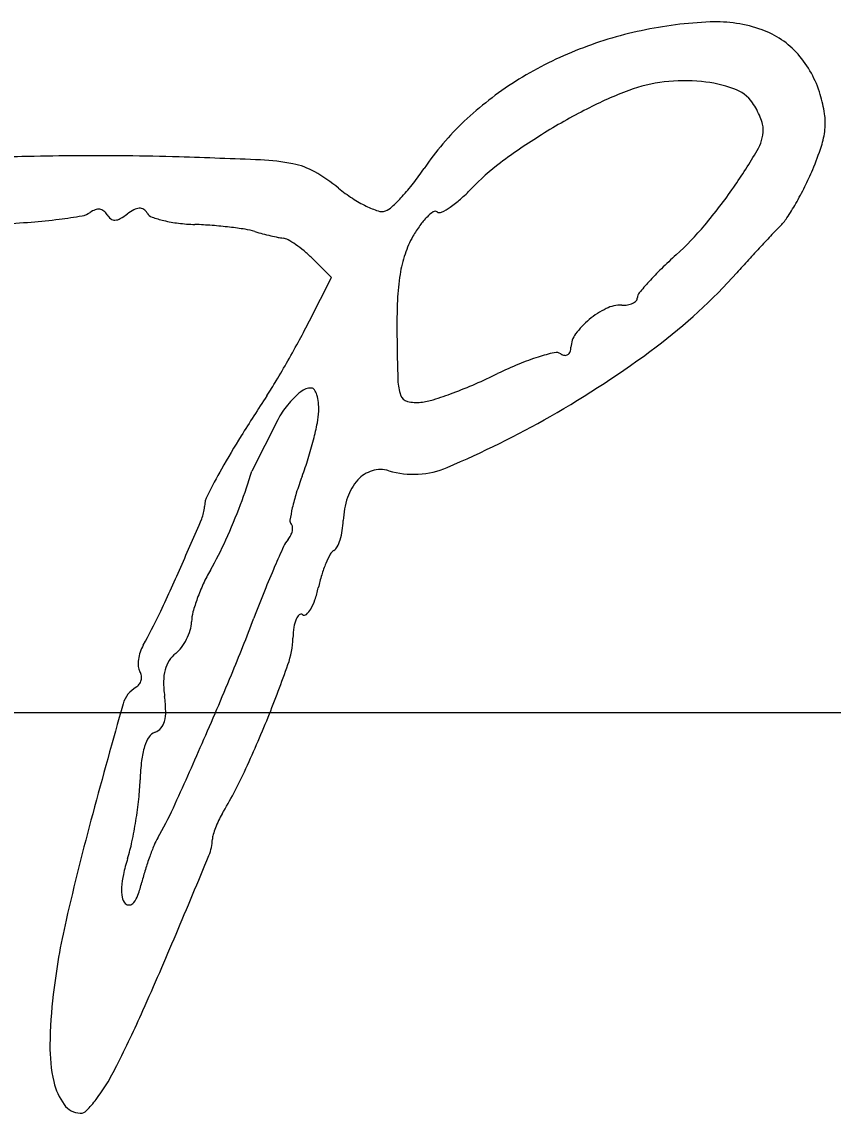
# Model space of a CAD drawing. Extents: x 0 to 34, y 0 to 22.
# Drawn here: x 26.1401 to 26.3125, y 8.8411 to 9.0729 of the extents above; entities that cross this region are included whole.
import ezdxf

# ---------------------------------------------------------------- set-up
doc = ezdxf.new("R2010")
doc.units = 0
doc.layers.add('SH_Data', color=7, linetype='Continuous')
doc.layers.add('SH_Text', color=7, linetype='Continuous')

msp = doc.modelspace()

# ---------------------------------------------------------------- linework, layer by layer
at = {"layer": 'SH_Data'}
msp.add_line((24.527883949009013, 8.926235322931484), (28.027883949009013, 8.926235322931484), dxfattribs=at)
at = {"layer": 'SH_Text'}
msp.add_line((26.194457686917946, 8.988414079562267), (26.188983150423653, 8.977509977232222), dxfattribs=at)
msp.add_lwpolyline([(26.201223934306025, 9.009427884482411), (26.20586860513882, 9.018641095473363), (26.20177517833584, 9.022704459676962)], dxfattribs=at)
for centre, radius, start, end in [((26.289957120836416, 8.98573905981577), 0.08724658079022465, 92.35311705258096, 102.06901102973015), ((26.287572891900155, 9.043759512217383), 0.029177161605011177, 70.36628057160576, 92.35309904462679), ((26.289653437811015, 8.987159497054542), 0.08579404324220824, 102.06902987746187, 111.86476391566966), ((26.291178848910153, 9.05386739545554), 0.018445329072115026, 41.31622128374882, 70.36627290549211), ((26.28674061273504, 8.994418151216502), 0.0779727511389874, 111.86473057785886, 122.38852122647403), ((26.28798472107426, 9.051059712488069), 0.0226980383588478, 16.448840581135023, 41.31616526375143), ((26.280900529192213, 9.023883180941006), 0.03655043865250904, 84.26941402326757, 96.77017114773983), ((26.283652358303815, 8.999286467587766), 0.07220752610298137, 122.38845765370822, 133.3337067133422), ((26.298101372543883, 8.980609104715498), 0.08298864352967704, 110.46128076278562, 117.22045152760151), ((26.280408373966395, 9.028028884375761), 0.03237562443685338, 96.77017312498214, 110.46130548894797), ((26.281610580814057, 9.030958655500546), 0.029439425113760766, 70.60821813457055, 84.26943429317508), ((26.288668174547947, 9.051008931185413), 0.008183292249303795, 35.201093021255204, 70.60828042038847), ((26.283858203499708, 9.047615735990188), 0.01406968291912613, 28.256438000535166, 35.2010812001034), ((26.279558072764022, 9.048571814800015), 0.03148427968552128, 8.840453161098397, 16.448828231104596), ((26.32143163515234, 8.935253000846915), 0.13399332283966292, 117.22042183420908, 121.94138458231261), ((26.282201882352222, 9.046725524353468), 0.015950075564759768, 21.93533216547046, 28.256432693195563), ((26.297683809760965, 9.051390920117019), 0.013140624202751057, 354.22494872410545, 8.840507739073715), ((26.275223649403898, 9.008220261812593), 0.059925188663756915, 133.33370760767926, 145.92129366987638), ((26.284174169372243, 9.047519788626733), 0.013823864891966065, 15.371501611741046, 21.935344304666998), ((26.293847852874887, 9.050179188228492), 0.003791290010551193, 358.1843617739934, 15.371513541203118), ((26.317729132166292, 8.941191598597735), 0.12699507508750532, 121.94134727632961, 126.71843578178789), ((26.288224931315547, 9.050357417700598), 0.009417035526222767, 329.637447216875, 358.1844481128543), ((26.294164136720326, 9.05174686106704), 0.016678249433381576, 341.6470484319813, 354.22503778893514), ((26.244202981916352, 9.068321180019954), 0.06931687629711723, 337.2823191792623, 341.6470422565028), ((26.143368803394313, 8.913146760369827), 0.13119019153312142, 91.43141029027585, 94.53733892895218), ((26.155003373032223, 8.447546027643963), 0.5969362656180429, 90.42256505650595, 91.43142262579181), ((26.155515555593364, 8.378126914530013), 0.6663572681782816, 89.41762044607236, 90.42258197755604), ((26.156481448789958, 8.47313763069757), 0.5713416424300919, 88.28983237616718, 89.41763339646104), ((26.135521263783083, 7.771119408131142), 1.273672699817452, 87.5115258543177, 88.28982873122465), ((26.19314574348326, 9.106056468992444), 0.11960975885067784, 325.1937171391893, 329.6374791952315), ((26.188806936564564, 8.997221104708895), 0.046413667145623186, 78.94754310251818, 87.51156565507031), ((26.19475226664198, 9.027658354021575), 0.01540120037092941, 60.54347714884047, 78.94755549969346), ((26.177288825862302, 9.074474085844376), 0.058315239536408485, 322.0899124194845, 325.9212680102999), ((26.270942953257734, 9.003917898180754), 0.04874205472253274, 126.71840564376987, 136.4832562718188), ((26.18450561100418, 9.009515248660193), 0.036237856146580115, 50.83314670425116, 60.54355016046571), ((26.251570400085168, 9.065236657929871), 0.061329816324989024, 333.554748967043, 337.2823128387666), ((26.230020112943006, 9.065387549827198), 0.03582658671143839, 230.83319221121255, 236.66441473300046), ((26.186386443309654, 9.067389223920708), 0.04678432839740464, 317.57030736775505, 322.08990003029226), ((26.208575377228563, 9.063137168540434), 0.037261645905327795, 311.59529011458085, 316.48325393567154), ((26.19942083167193, 9.10169424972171), 0.11196739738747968, 320.0154758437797, 325.1936746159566), ((26.24717324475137, 9.067423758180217), 0.06624086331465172, 330.036374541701, 333.5547465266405), ((26.2247111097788, 9.057316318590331), 0.026165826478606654, 236.66444473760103, 244.0445684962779), ((26.190873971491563, 9.063287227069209), 0.04070450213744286, 313.2212190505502, 317.5703633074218), ((26.21915871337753, 9.051214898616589), 0.021319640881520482, 304.1702892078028, 311.5952860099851), ((26.15709694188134, 9.029053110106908), 0.0042001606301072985, 109.92988084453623, 126.34541034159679), ((26.156384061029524, 9.031019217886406), 0.0021088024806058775, 82.44605937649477, 109.92988529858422), ((26.156425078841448, 9.031328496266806), 0.0017968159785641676, 52.1573228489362, 82.44619497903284), ((26.155863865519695, 9.030606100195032), 0.002711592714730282, 29.901846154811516, 52.15727015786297), ((26.168718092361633, 9.024076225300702), 0.010155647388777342, 118.30737280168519, 127.87456124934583), ((26.16520297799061, 9.03060250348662), 0.0027429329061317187, 92.97552479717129, 118.30751492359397), ((26.165142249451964, 9.031770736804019), 0.001573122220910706, 57.147411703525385, 92.97536396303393), ((26.164709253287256, 9.031100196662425), 0.002371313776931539, 30.795077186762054, 57.14759523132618), ((26.222161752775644, 9.052079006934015), 0.02034099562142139, 244.04454461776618, 251.78523903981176), ((26.216551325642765, 9.035029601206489), 0.002392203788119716, 251.7852420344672, 289.17799583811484), ((26.216035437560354, 9.036512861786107), 0.003962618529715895, 289.1780058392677, 313.2212473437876), ((26.232298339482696, 9.025409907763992), 0.008605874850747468, 123.79942810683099, 135.21429978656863), ((26.227933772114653, 9.03192976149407), 0.0007599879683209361, 56.46687827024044, 123.79943057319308), ((26.2288772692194, 9.033353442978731), 0.0009479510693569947, 236.46693501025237, 296.40402299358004), ((26.222324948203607, 9.046550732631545), 0.01568231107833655, 296.4039396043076, 304.1702731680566), ((26.254215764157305, 9.063363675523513), 0.0581118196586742, 326.4802316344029, 330.0364098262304), ((26.127615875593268, 9.21432238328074), 0.18449477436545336, 272.4501924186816, 274.5010973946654), ((26.132431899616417, 9.153143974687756), 0.12312709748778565, 274.5010974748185, 277.2779734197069), ((26.130935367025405, 9.164861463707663), 0.134939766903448, 277.27800119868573, 279.37657235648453), ((26.152280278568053, 9.035599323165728), 0.003927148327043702, 279.37654727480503, 306.345401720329), ((26.160666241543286, 9.033367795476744), 0.002828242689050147, 209.9018581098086, 233.25671385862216), ((26.159839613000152, 9.032260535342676), 0.001446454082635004, 233.2567222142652, 271.80858528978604), ((26.159806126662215, 9.033321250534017), 0.002507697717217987, 271.80842367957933, 298.9833902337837), ((26.15554579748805, 9.041012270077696), 0.011299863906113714, 298.9835747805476, 307.87462524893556), ((26.168433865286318, 9.033320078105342), 0.0019646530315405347, 210.795097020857, 249.97840766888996), ((26.17555496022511, 9.052862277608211), 0.022763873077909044, 249.9784676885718, 256.4889541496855), ((26.176810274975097, 9.058086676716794), 0.028136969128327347, 256.48898939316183, 262.9910029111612), ((26.178296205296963, 9.070172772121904), 0.04031406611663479, 262.99097767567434, 267.9568277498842), ((26.236388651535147, 9.021350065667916), 0.014368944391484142, 135.21426117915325, 144.51215780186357), ((26.292767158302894, 9.03782791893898), 0.011870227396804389, 314.9337330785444, 326.4802832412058), ((26.17370775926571, 8.941556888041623), 0.08838363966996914, 85.5701700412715, 87.95679675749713), ((26.17325846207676, 8.935758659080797), 0.09419925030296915, 83.29484745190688, 85.57010269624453), ((26.174527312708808, 8.94655104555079), 0.0833325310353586, 81.02191976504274, 83.29488340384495), ((26.18511275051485, 9.01355083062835), 0.01550169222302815, 73.12345812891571, 81.02187596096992), ((26.204197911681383, 9.076460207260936), 0.05023895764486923, 253.12349996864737, 255.07609288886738), ((26.20617515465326, 9.08387878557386), 0.05791650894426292, 255.0760958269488, 256.8311458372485), ((26.24713238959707, 9.01369009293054), 0.027563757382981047, 144.51219504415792, 150.22248558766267), ((26.236705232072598, 9.070426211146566), 0.06330718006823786, 312.0794262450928, 320.0153852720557), ((26.36201855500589, 8.968416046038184), 0.0861795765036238, 134.93368535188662, 136.50998198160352), ((26.204757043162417, 9.077818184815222), 0.051692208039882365, 256.8312383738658, 258.59591350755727), ((26.19676377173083, 9.038190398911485), 0.011266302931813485, 258.5957483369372, 264.0614168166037), ((26.195313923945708, 9.024252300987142), 0.0027469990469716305, 60.630156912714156, 84.06144548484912), ((26.186672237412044, 9.00889686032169), 0.020367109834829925, 55.2818005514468, 60.63019257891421), ((26.184500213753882, 9.00576223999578), 0.02418070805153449, 49.96334466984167, 55.28172996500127), ((26.24133057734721, 9.017009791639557), 0.020879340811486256, 150.2224678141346, 161.60098941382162), ((26.574664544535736, 8.766692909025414), 0.37928457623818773, 136.50997925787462, 137.03457849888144), ((26.181980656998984, 9.002763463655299), 0.028097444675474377, 45.21120508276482, 49.96332342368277), ((26.247878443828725, 9.014831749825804), 0.027779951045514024, 161.601024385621, 170.78680379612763), ((26.348328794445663, 8.946800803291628), 0.10325530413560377, 132.07944376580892, 134.46950785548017), ((26.606111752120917, 8.737403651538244), 0.42225884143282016, 137.03460587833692, 137.55668411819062), ((26.556677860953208, 8.782611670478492), 0.35527022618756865, 137.55669516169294, 138.1509656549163), ((26.26517556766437, 9.012026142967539), 0.04530313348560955, 170.7868092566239, 177.74038238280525), ((26.321393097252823, 8.974240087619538), 0.06480473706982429, 134.46958524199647, 137.8578107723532), ((26.203075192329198, 9.0993137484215), 0.11942446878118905, 306.95196982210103, 318.15101882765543), ((26.327438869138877, 8.968769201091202), 0.07295838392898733, 137.85779870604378, 140.33058858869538), ((26.269921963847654, 9.014375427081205), 0.00098029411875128, 316.3228908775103, 358.18438292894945), ((26.272546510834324, 9.014292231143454), 0.0016455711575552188, 140.33055505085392, 178.18437797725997), ((26.368250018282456, 9.007959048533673), 0.14845779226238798, 177.74039802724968, 180.6125996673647), ((26.27235047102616, 8.995598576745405), 0.018304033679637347, 116.14006459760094, 129.68161128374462), ((26.267339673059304, 9.00580879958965), 0.006930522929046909, 88.18440569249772, 116.14002526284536), ((26.2677597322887, 9.019060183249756), 0.006327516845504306, 268.1843380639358, 279.66024915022), ((26.268142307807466, 9.016812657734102), 0.004047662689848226, 279.6601987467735, 295.69832853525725), ((26.268799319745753, 9.015447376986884), 0.0025325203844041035, 295.6984153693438, 316.32312509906), ((26.064718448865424, 9.078244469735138), 0.1528707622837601, 331.5454238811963, 333.24593140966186), ((26.271915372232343, 8.996122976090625), 0.017622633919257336, 129.68156549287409, 143.3777219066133), ((25.982658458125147, 9.122715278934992), 0.2462061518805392, 330.35550171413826, 331.5454097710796), ((26.719272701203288, 9.011712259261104), 0.49950053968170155, 180.6125967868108, 181.71404237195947), ((26.261810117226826, 9.003633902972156), 0.005031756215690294, 143.377759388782, 178.18436490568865), ((26.263381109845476, 8.958434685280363), 0.04536363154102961, 102.91467056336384, 107.3751566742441), ((26.148386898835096, 9.172014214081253), 0.21039791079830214, 299.62337072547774, 306.95198136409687), ((26.253641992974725, 9.000907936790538), 0.0017880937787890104, 56.46692965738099, 102.9147550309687), ((26.255710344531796, 9.004028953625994), 0.001956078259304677, 236.46683210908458, 261.53685066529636), ((26.255447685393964, 9.003269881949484), 0.0012226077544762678, 302.9614523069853, 339.4369636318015), ((26.253800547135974, 9.003887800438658), 0.0029818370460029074, 339.4367407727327, 358.1843893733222), ((25.99336063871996, 9.116624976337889), 0.23389240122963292, 329.1547412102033, 330.3554205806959), ((26.275753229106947, 8.927695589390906), 0.0785123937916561, 112.50155200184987, 116.10813816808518), ((26.264496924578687, 8.954868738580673), 0.049100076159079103, 107.37517068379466, 112.50160024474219), ((26.255569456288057, 9.003082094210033), 0.0009987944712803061, 261.53694630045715, 302.9614689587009), ((26.194071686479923, 9.094368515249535), 0.10709940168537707, 293.3321601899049, 296.1081195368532), ((26.118592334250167, 9.041837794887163), 0.08802910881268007, 326.6645184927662, 329.154724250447), ((26.230272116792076, 8.997079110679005), 0.010281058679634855, 181.714061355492, 199.6724452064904), ((26.195813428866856, 9.09033065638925), 0.10270190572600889, 290.46748037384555, 293.3321201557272), ((26.541195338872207, 8.76386490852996), 0.41779914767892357, 146.6645392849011, 148.04833013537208), ((26.212522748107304, 8.978385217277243), 0.02068559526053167, 129.51912204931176, 140.52290755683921), ((26.20155645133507, 8.991679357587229), 0.0034520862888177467, 88.18443356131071, 129.51913015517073), ((26.20164149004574, 8.994362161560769), 0.0007679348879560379, 31.89593562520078, 88.1843287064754), ((26.198306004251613, 8.992286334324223), 0.0046966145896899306, 17.105984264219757, 31.89591953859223), ((26.195088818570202, 8.991296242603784), 0.008062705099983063, 5.640510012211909, 17.105905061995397), ((26.222527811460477, 8.994310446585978), 0.0020567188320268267, 199.67237974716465, 255.91742830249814), ((26.200119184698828, 9.078794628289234), 0.09038851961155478, 287.64862686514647, 290.467437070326), ((26.21149894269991, 8.97922844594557), 0.01935924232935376, 140.52280675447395, 151.67429892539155), ((26.188857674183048, 8.99068080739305), 0.014324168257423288, 358.184448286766, 5.640581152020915), ((26.224039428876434, 9.000336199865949), 0.008269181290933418, 255.9174200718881, 275.96503115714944), ((26.223530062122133, 9.005210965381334), 0.013170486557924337, 275.9651008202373, 287.64857936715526), ((26.188130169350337, 8.99070389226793), 0.015052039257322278, 348.71897755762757, 358.18435525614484), ((26.14744646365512, 9.173668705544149), 0.21230100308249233, 293.03105305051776, 299.6232910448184), ((26.134258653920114, 9.001449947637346), 0.06998488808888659, 345.6923168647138, 348.7189623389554), ((26.34108256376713, 8.888674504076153), 0.18195479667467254, 148.04828754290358, 150.62396816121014), ((26.125382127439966, 9.003713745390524), 0.07914553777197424, 342.69527872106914, 345.69236467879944), ((26.133500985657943, 9.001184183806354), 0.07064174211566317, 339.4315391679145, 342.69534447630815), ((26.325883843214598, 8.897230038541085), 0.16451351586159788, 150.6239287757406, 152.83433140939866), ((26.080402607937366, 9.010375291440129), 0.11344541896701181, 339.35627850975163, 343.15991063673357), ((26.21656424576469, 8.970963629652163), 0.006898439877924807, 107.06854583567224, 137.69245524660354), ((26.216332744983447, 8.971717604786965), 0.0061097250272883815, 73.5293588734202, 107.06853905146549), ((26.223292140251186, 8.99525640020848), 0.018436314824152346, 253.52934631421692, 293.0310479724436), ((26.263773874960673, 8.952299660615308), 0.06850107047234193, 159.43154850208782, 162.55970379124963), ((26.21903027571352, 8.96871913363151), 0.01023296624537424, 137.69250596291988, 161.93021292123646), ((26.184541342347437, 8.96976318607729), 0.005646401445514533, 152.83430531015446, 178.18440683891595), ((26.237108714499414, 8.960676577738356), 0.04055105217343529, 162.5596531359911, 167.19218803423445), ((26.17169045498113, 8.970170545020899), 0.007210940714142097, 336.7888025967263, 358.1843857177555), ((26.073277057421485, 9.0130597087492), 0.12105985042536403, 335.52290887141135, 339.35632653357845), ((26.22686281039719, 8.96616361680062), 0.018471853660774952, 161.93015234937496, 177.5073032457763), ((26.237580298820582, 8.960569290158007), 0.041034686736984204, 167.19208097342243, 170.87152895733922), ((25.267460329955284, 9.357933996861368), 0.9910770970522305, 336.1417815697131, 336.7887637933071), ((26.198081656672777, 8.966916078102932), 0.0010293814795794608, 170.87141603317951, 223.18438147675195), ((26.196557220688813, 8.965485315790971), 0.001061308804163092, 7.143031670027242, 43.18451691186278), ((26.19508805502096, 8.965301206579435), 0.002541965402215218, 348.3681656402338, 7.142904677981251), ((26.190921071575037, 8.967728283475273), 0.01750392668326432, 350.5885127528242, 357.50728194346), ((26.20182993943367, 8.958684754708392), 0.006713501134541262, 140.30250222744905, 155.3279551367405), ((26.192904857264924, 8.966093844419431), 0.0048861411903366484, 320.30248288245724, 332.7854167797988), ((26.19401774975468, 8.965521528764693), 0.003634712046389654, 332.7855356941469, 348.36816160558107), ((26.197555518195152, 8.966163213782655), 0.010669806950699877, 333.45842316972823, 342.35313504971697), ((26.194501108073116, 8.96713486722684), 0.013875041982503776, 342.3531861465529, 350.58854367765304), ((26.112597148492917, 8.995159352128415), 0.07785693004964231, 330.18698111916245, 335.5230039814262), ((26.402948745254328, 8.866299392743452), 0.22803640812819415, 155.32797638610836, 156.50642559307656), ((26.207414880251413, 8.95888573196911), 0.0020370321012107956, 119.90189808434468, 151.89946304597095), ((26.20551655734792, 8.962186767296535), 0.0017709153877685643, 299.901838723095, 333.45851487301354), ((26.225415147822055, 8.949274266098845), 0.02244266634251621, 151.89946013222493, 157.4077322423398), ((25.76562581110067, 9.137612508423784), 0.44636579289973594, 334.7407328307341, 336.141711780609), ((26.211660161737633, 8.938395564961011), 0.03631665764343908, 150.1870242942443, 155.3180352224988), ((26.379489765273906, 8.8764963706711), 0.20245707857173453, 156.5063869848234, 158.09574642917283), ((26.229307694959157, 8.947654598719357), 0.026658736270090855, 157.40778643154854, 163.0369957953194), ((26.237958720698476, 8.94501586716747), 0.03570324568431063, 163.03706573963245, 167.55917843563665), ((26.21637588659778, 8.936228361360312), 0.04150653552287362, 155.3180218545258, 159.95994941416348), ((26.464168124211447, 8.842448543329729), 0.2937241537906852, 158.09573868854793, 159.29825147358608), ((26.17944638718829, 8.957924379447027), 0.024216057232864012, 341.24808267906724, 347.5591068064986), ((26.211597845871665, 8.937971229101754), 0.03642054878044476, 159.9599786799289, 164.7127842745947), ((26.192361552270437, 8.953539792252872), 0.010576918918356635, 329.5266455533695, 341.2480693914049), ((26.07856576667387, 8.989958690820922), 0.10034113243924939, 330.49805597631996, 334.7406675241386), ((26.185112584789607, 8.945210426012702), 0.008963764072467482, 164.7127895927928, 178.1844495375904), ((26.20066475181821, 8.945111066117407), 0.002463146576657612, 131.74216447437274, 157.79564576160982), ((26.199413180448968, 8.946513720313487), 0.0005832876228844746, 56.467012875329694, 131.74222154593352), ((26.2001066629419, 8.94756014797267), 0.0006720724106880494, 236.46698407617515, 311.25745821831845), ((26.19752805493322, 8.950499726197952), 0.004582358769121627, 311.25736499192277, 329.52663360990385), ((26.168985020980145, 8.945721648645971), 0.007171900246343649, 343.59801098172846, 358.18435346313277), ((25.820531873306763, 9.085680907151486), 0.3943380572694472, 337.4102776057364, 339.29824542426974), ((26.205271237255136, 8.943230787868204), 0.007438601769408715, 157.7956601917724, 171.57927862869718), ((26.164697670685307, 8.94698365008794), 0.011641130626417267, 333.4502130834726, 343.59799256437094), ((26.217628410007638, 8.941401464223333), 0.019930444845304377, 171.5792547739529, 178.18431638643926), ((26.17315341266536, 8.93643932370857), 0.008337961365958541, 150.49796534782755, 161.67529380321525), ((26.168713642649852, 8.94401528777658), 0.006645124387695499, 307.8744917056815, 323.2540739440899), ((26.164819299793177, 8.946922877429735), 0.011505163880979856, 323.254164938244, 333.45020686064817), ((26.179047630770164, 8.94262445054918), 0.018669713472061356, 340.5091955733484, 358.1844230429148), ((26.17186991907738, 8.936564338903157), 0.007052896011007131, 172.64408433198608, 184.54676802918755), ((26.173354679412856, 8.936372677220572), 0.008549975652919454, 161.67537279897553, 172.64417380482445), ((26.17662596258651, 8.933842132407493), 0.006242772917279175, 127.87453478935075, 147.1151919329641), ((26.167390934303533, 8.936208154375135), 0.0025597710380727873, 184.54672562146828, 209.90180773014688), ((26.180008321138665, 8.93283458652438), 0.009790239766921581, 165.47383402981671, 180.14120557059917), ((26.176964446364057, 8.93362327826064), 0.006645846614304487, 147.11514516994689, 165.47390883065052), ((25.932677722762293, 9.02982380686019), 0.2800159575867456, 338.06190136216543, 340.50925484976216), ((26.163096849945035, 8.93362836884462), 0.002415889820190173, 324.0577281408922, 346.4972579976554), ((26.16292916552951, 8.933642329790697), 0.002587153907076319, 8.417973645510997, 29.901931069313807), ((26.162996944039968, 8.933652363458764), 0.002518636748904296, 346.49716351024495, 8.417899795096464), ((26.19532292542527, 8.93287233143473), 0.02510489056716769, 180.14121004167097, 187.40182222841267), ((25.3818066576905, 9.268213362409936), 0.8695200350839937, 336.3649136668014, 337.41021061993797), ((26.167413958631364, 8.926387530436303), 0.006028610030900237, 120.33002138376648, 164.0984684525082), ((26.16323719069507, 8.933526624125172), 0.0022425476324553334, 300.3299964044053, 324.0576676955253), ((26.140353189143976, 8.925731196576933), 0.03032675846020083, 1.48180043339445, 7.4018875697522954), ((27.796526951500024, 8.462276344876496), 1.6999614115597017, 164.09849888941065, 164.9141581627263), ((26.162913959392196, 8.926314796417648), 0.007758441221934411, 345.17004519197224, 1.4818270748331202), ((26.16678907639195, 8.925288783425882), 0.003749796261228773, 319.9928501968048, 345.16997488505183), ((25.970266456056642, 9.014684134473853), 0.23949284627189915, 335.0398514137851, 338.06191402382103), ((26.169241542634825, 8.919619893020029), 0.0025352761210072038, 109.1779389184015, 146.73646313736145), ((26.167468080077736, 8.924718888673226), 0.002863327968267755, 289.1780429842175, 319.9928288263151), ((26.1816119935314, 8.914153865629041), 0.016185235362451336, 162.5849383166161, 173.48331145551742), ((26.173874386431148, 8.916580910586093), 0.00807591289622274, 146.7365127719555, 162.584883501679), ((25.240162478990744, 9.330199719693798), 1.0241336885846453, 335.52792964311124, 336.36490266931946), ((26.216218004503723, 8.910200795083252), 0.051016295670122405, 173.48330838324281, 178.11561419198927), ((26.09673439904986, 8.955818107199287), 0.09999607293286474, 329.2361716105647, 335.0399098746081), ((26.111326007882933, 8.91365180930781), 0.05393245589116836, 353.8040376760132, 358.11560931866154), ((26.071775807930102, 8.91794548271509), 0.09371503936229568, 350.9533960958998, 353.80405788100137), ((26.11108184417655, 8.933811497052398), 0.06725116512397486, 329.41821057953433, 335.5279306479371), ((26.761918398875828, 8.741161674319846), 0.6284242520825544, 164.91422599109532, 167.04167176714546), ((26.07475886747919, 8.917470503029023), 0.0906944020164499, 348.0828121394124, 350.9534097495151), ((26.2001422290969, 8.894468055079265), 0.02024894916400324, 154.3429671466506, 159.0708024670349), ((26.198359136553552, 8.895324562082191), 0.018270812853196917, 149.23626240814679, 154.3429920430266), ((26.197719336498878, 8.895394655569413), 0.017654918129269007, 159.07071992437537, 163.9112642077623), ((26.125555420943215, 8.90675010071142), 0.03877892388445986, 342.6663521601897, 348.08277403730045), ((26.21988957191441, 8.87669905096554), 0.055920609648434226, 157.58399641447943, 160.24492202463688), ((26.179605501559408, 8.89331609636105), 0.012343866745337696, 149.41815598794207, 157.58393101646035), ((26.17082787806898, 8.899586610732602), 0.009773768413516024, 337.49764255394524, 358.18441241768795), ((26.18471105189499, 8.899146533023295), 0.004116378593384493, 163.91125522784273, 178.18440336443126), ((23.802823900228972, 9.880558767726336), 2.5729259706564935, 337.0940794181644, 337.49767047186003), ((26.202802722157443, 8.88264049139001), 0.042143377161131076, 162.66637864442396, 167.43705280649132), ((26.22651040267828, 8.87432138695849), 0.06295542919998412, 160.24502445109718, 162.8818890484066), ((26.177753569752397, 8.888222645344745), 0.016479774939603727, 167.43709033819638, 177.0550683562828), ((26.218984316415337, 8.876639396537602), 0.05508045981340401, 162.88196734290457, 165.79679024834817), ((26.170636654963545, 8.888588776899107), 0.00935344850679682, 177.05512058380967, 189.85359445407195), ((26.13552851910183, 8.897761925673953), 0.03100688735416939, 340.54324498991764, 345.7968059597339), ((26.16396641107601, 8.88743019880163), 0.0025833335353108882, 189.85358615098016, 223.1843545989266), ((26.159428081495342, 8.889318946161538), 0.005659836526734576, 322.0357509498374, 340.54320515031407), ((26.162865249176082, 8.886396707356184), 0.0010731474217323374, 223.1844600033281, 276.6730595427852), ((26.162834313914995, 8.886661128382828), 0.0013393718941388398, 276.67301573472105, 322.0356979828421), ((26.290958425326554, 8.849530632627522), 0.14515711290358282, 167.04167614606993, 173.35796748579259), ((25.31935358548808, 9.239765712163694), 0.9265730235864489, 336.00255436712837, 337.0941453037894), ((26.25379729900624, 8.85385785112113), 0.10774489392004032, 173.3579149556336, 179.04850794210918), ((25.91132490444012, 8.976234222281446), 0.2785923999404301, 333.3309525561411, 336.00264831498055), ((26.178906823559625, 8.855101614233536), 0.03284409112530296, 179.04845111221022, 192.83617993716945), ((26.109774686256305, 8.876558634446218), 0.0565168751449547, 328.82147204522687, 333.330984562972), ((26.160027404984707, 8.850799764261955), 0.013480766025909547, 192.83612784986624, 215.70323375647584), ((26.127573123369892, 8.865788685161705), 0.0357136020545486, 322.4611385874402, 328.8213994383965), ((26.152662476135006, 8.84550689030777), 0.004411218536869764, 215.70317708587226, 268.1844186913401), ((26.132653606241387, 8.861884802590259), 0.029306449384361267, 316.2980777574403, 322.4611592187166), ((26.152578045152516, 8.842843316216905), 0.0017463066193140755, 268.18440973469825, 316.29807890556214)]:
    msp.add_arc(centre, radius, start, end, dxfattribs=at)

doc.saveas('drawing.dxf')
